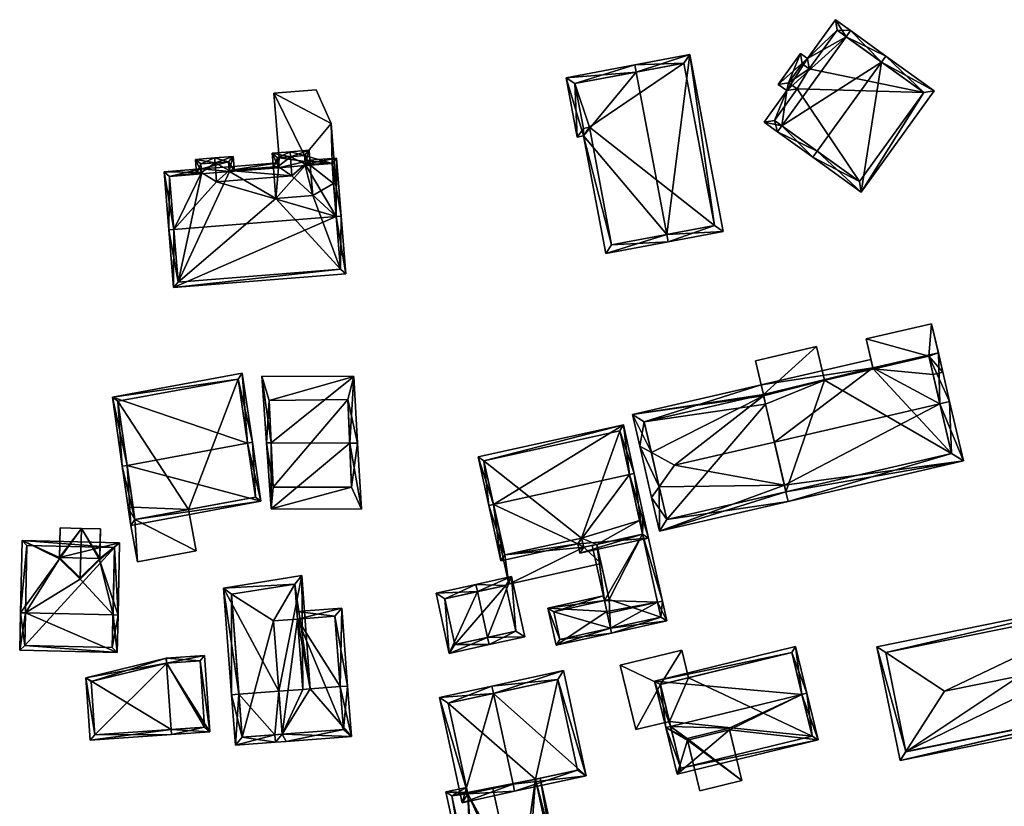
# Model space of a CAD drawing. Header units: inches. Extents: x 2685601 to 2690022, y 1235992 to 1239010.
# Tile 295 of 390: x 2689011 to 2689110, y 1237884 to 1237964. Entities that reach past the tile are written whole.
import ezdxf

# ---------------------------------------------------------------- set-up
doc = ezdxf.new("R2010")
doc.units = ezdxf.units.IN
doc.header["$MEASUREMENT"] = 0
doc.layers.add('Gebaeude Einzelhaus', color=10, linetype='Continuous')
doc.layers.add('Offenes Gebaeude', color=10, linetype='Continuous')

msp = doc.modelspace()

# ---------------------------------------------------------------- meshes
at = {"layer": 'Gebaeude Einzelhaus'}
mesh = msp.add_polyface(dxfattribs=at)
corners = [(2689094.314, 1237962.169, 475.609), (2689094.753, 1237962.778, 475.609), (2689093.218, 1237963.884, 474.825), (2689090.389, 1237959.963, 474.825), (2689087.446, 1237957.345, 474.472), (2689089.695, 1237960.463, 474.472), (2689088.315, 1237956.719, 474.915), (2689087.83, 1237953.179, 475.609), (2689086.031, 1237953.551, 474.915), (2689087.391, 1237952.57, 475.609), (2689090.958, 1237949.999, 479.401), (2689091.396, 1237950.607, 479.401), (2689097.88, 1237959.597, 479.401), (2689098.319, 1237960.205, 479.401), (2689095.831, 1237946.484, 474.472), (2689103.193, 1237956.69, 474.472), (2689093.388, 1237962.838, 475.136), (2689089.865, 1237959.416, 474.782), (2689090.559, 1237958.916, 475.136), (2689088.494, 1237957.515, 474.782), (2689087.078, 1237953.721, 475.225), (2689089.363, 1237956.889, 475.226), (2689095.661, 1237947.531, 475.088), (2689102.145, 1237956.52, 475.088), (2689102.145, 1237956.52, 465.015), (2689093.388, 1237962.838, 465.015), (2689090.559, 1237958.916, 465.015), (2689089.865, 1237959.416, 465.015), (2689088.494, 1237957.515, 465.015), (2689089.363, 1237956.889, 465.015), (2689087.078, 1237953.721, 465.015), (2689095.661, 1237947.531, 465.015)]
mesh.append_faces([[corners[k] for k in face] for face in [(0, 16, 1), (23, 12, 13), (13, 12, 0), (13, 0, 1), (15, 23, 13), (22, 23, 14), (14, 23, 15), (11, 22, 10), (7, 11, 10), (10, 22, 14), (20, 7, 9), (9, 7, 10), (8, 20, 9), (21, 20, 6), (19, 21, 6), (6, 20, 8), (4, 19, 6), (17, 19, 5), (5, 19, 4), (18, 17, 3), (16, 18, 3), (3, 17, 5), (1, 16, 2), (2, 16, 3), (12, 15, 13), (10, 14, 11), (11, 14, 12), (12, 14, 15), (7, 12, 0), (0, 12, 1), (1, 12, 13), (9, 11, 7), (7, 11, 12), (9, 10, 11), (7, 8, 9), (0, 6, 7), (7, 6, 8), (0, 3, 6), (6, 3, 4), (4, 3, 5), (0, 2, 3), (0, 1, 2)]], dxfattribs={"color": 13})
mesh.append_faces([[corners[k] for k in face] for face in [(24, 26, 25), (26, 28, 27), (30, 29, 31), (31, 29, 24), (24, 29, 26), (26, 29, 28), (23, 22, 24), (24, 22, 31), (7, 22, 11), (7, 31, 22), (7, 30, 31), (7, 20, 30), (20, 29, 30), (20, 21, 29), (21, 19, 29), (29, 19, 28), (19, 17, 28), (28, 17, 27), (17, 26, 27), (17, 18, 26), (18, 16, 26), (26, 16, 25), (16, 0, 25), (25, 0, 24), (24, 0, 23), (23, 0, 12)]], dxfattribs={"color": 41})
mesh = msp.add_polyface(dxfattribs=at)
corners = [(2689066.034, 1237958.029, 474.85), (2689067.161, 1237952.039, 474.85), (2689067.794, 1237952.158, 475.3), (2689076.199, 1237942.207, 479.781), (2689070.029, 1237940.283, 475.3), (2689073.115, 1237958.597, 479.781), (2689076.338, 1237941.469, 479.781), (2689072.976, 1237959.335, 479.781), (2689078.518, 1237960.378, 474.85), (2689081.879, 1237942.511, 474.85), (2689067.778, 1237952.913, 475.386), (2689066.91, 1237957.43, 475.374), (2689070.628, 1237941.159, 475.823), (2689068.393, 1237953.033, 475.824), (2689081.003, 1237943.11, 475.506), (2689077.919, 1237959.501, 475.507), (2689077.919, 1237959.501, 463.516), (2689066.91, 1237957.43, 463.516), (2689067.778, 1237952.913, 463.516), (2689068.393, 1237953.033, 463.516), (2689070.628, 1237941.159, 463.516), (2689081.003, 1237943.11, 463.516)]
mesh.append_faces([[corners[k] for k in face] for face in [(5, 11, 7), (15, 5, 7), (7, 11, 0), (8, 14, 15), (8, 15, 7), (9, 14, 8), (3, 14, 6), (12, 3, 6), (6, 14, 9), (4, 12, 6), (13, 12, 2), (10, 13, 2), (2, 12, 4), (11, 10, 1), (0, 11, 1), (1, 10, 2), (9, 3, 6), (9, 8, 3), (3, 8, 5), (5, 8, 7), (0, 5, 7), (3, 4, 6), (0, 2, 5), (5, 2, 3), (3, 2, 4), (0, 1, 2)]], dxfattribs={"color": 13})
mesh.append_faces([[corners[k] for k in face] for face in [(19, 21, 20), (17, 19, 18), (16, 21, 19), (16, 19, 17), (14, 21, 16), (14, 16, 15), (20, 21, 14), (3, 20, 14), (12, 20, 3), (19, 20, 13), (13, 20, 12), (18, 19, 10), (10, 19, 13), (17, 18, 11), (11, 18, 10), (16, 17, 11), (5, 16, 11), (15, 16, 5)]], dxfattribs={"color": 41})
mesh = msp.add_polyface(dxfattribs=at)
corners = [(2689042.788, 1237947.348, 469.273), (2689042.391, 1237949.378, 469.273), (2689042.556, 1237947.329, 469.273), (2689042.301, 1237953.408, 469.273), (2689039.613, 1237950.156, 469.273), (2689040.191, 1237949.201, 469.273), (2689036.531, 1237956.459, 469.273), (2689040.778, 1237956.8, 469.273), (2689037.054, 1237949.949, 469.273), (2689039.666, 1237949.554, 469.273), (2689039.693, 1237949.161, 469.273), (2689040.778, 1237956.8, 461.428), (2689042.301, 1237953.408, 461.428), (2689036.531, 1237956.459, 461.428), (2689037.054, 1237949.949, 461.428), (2689042.556, 1237947.329, 461.428), (2689042.788, 1237947.348, 461.428), (2689039.613, 1237950.156, 461.428), (2689042.391, 1237949.378, 461.428), (2689040.191, 1237949.201, 461.428), (2689039.666, 1237949.554, 461.428), (2689039.693, 1237949.161, 461.428)]
mesh.append_faces([[corners[k] for k in face] for face in [(5, 9, 10), (5, 4, 9), (4, 6, 8), (4, 3, 6), (6, 3, 7), (5, 1, 4), (4, 1, 3), (3, 1, 0), (0, 1, 2)]], dxfattribs={"color": 13})
mesh.append_faces([[corners[k] for k in face] for face in [(17, 19, 20), (20, 19, 21), (17, 18, 19), (18, 16, 15), (17, 12, 18), (18, 12, 16), (14, 13, 17), (17, 13, 12), (12, 13, 11), (3, 0, 12), (12, 0, 16), (16, 0, 15), (15, 0, 2), (13, 14, 6), (6, 14, 8), (6, 7, 13), (13, 7, 11), (7, 3, 11), (11, 3, 12)]], dxfattribs={"color": 41})
mesh = msp.add_polyface(dxfattribs=at)
corners = [(2689038.189, 1237950.041, 474.455), (2689040.071, 1237950.695, 473.57), (2689038.149, 1237950.54, 474.455), (2689039.684, 1237949.294, 473.799), (2689040.191, 1237949.201, 473.57), (2689038.343, 1237948.13, 474.455), (2689039.693, 1237949.161, 473.799), (2689036.962, 1237949.048, 473.816), (2689036.351, 1237950.395, 473.57), (2689036.471, 1237948.903, 473.57), (2689036.97, 1237948.943, 473.816), (2689036.89, 1237949.936, 473.816), (2689039.666, 1237949.554, 473.797), (2689039.613, 1237950.156, 473.799), (2689042.823, 1237944.011, 477.236), (2689026.383, 1237936.841, 473.57), (2689043.789, 1237938.24, 473.57), (2689026.414, 1237942.691, 477.236), (2689025.915, 1237942.651, 477.236), (2689043.321, 1237944.051, 477.236), (2689025.444, 1237948.518, 473.57), (2689029.207, 1237948.454, 473.798), (2689029.178, 1237948.818, 473.57), (2689030.731, 1237947.518, 474.455), (2689042.85, 1237949.916, 473.57), (2689039.657, 1237949.66, 473.57), (2689032.02, 1237948.666, 473.806), (2689036.93, 1237949.441, 473.57), (2689031.99, 1237949.044, 473.57), (2689026.841, 1237937.38, 473.885), (2689043.25, 1237938.699, 473.885), (2689025.983, 1237948.059, 473.882), (2689029.218, 1237948.319, 473.882), (2689042.391, 1237949.378, 473.881), (2689039.693, 1237949.161, 473.882), (2689032.03, 1237948.545, 473.882), (2689036.97, 1237948.943, 473.881), (2689032.529, 1237948.585, 473.57), (2689032.409, 1237950.079, 473.57), (2689032.03, 1237948.545, 473.806), (2689030.578, 1237949.43, 474.455), (2689030.538, 1237949.928, 474.455), (2689028.599, 1237949.773, 473.57), (2689028.719, 1237948.279, 473.57), (2689029.218, 1237948.319, 473.798), (2689031.95, 1237949.54, 473.806), (2689029.138, 1237949.314, 473.798), (2689040.191, 1237949.201, 469.273), (2689039.693, 1237949.161, 469.273), (2689039.666, 1237949.554, 469.273), (2689039.613, 1237950.156, 469.273), (2689037.054, 1237949.949, 469.273), (2689036.89, 1237949.936, 461.428), (2689037.054, 1237949.949, 461.428), (2689036.97, 1237948.943, 461.428), (2689036.471, 1237948.903, 461.428), (2689039.693, 1237949.161, 461.428), (2689040.438, 1237946.133, 461.428), (2689036.718, 1237945.834, 461.428), (2689040.191, 1237949.201, 461.428), (2689039.666, 1237949.554, 461.428), (2689039.613, 1237950.156, 461.428), (2689032.03, 1237948.545, 461.428), (2689031.99, 1237949.044, 461.428), (2689029.218, 1237948.319, 461.428), (2689029.178, 1237948.818, 461.428), (2689025.983, 1237948.059, 461.428), (2689026.841, 1237937.38, 461.428), (2689043.25, 1237938.699, 461.428), (2689042.556, 1237947.329, 461.428), (2689042.556, 1237947.329, 469.273), (2689042.391, 1237949.378, 469.273), (2689042.391, 1237949.378, 461.428), (2689031.95, 1237949.54, 461.428), (2689029.138, 1237949.314, 461.428)]
mesh.append_faces([[corners[k] for k in face] for face in [(43, 21, 44), (41, 46, 42), (42, 46, 43), (43, 46, 21), (41, 40, 46), (38, 45, 41), (41, 45, 40), (38, 37, 45), (45, 37, 26), (26, 37, 39), (42, 40, 41), (44, 21, 43), (43, 21, 42), (42, 21, 40), (40, 21, 23), (26, 40, 23), (26, 38, 40), (40, 38, 41), (39, 37, 26), (26, 37, 38), (26, 7, 35), (35, 7, 36), (26, 27, 7), (26, 28, 27), (19, 33, 24), (24, 33, 25), (25, 33, 3), (3, 33, 34), (19, 14, 33), (20, 31, 18), (18, 31, 17), (31, 21, 32), (20, 22, 31), (31, 22, 21), (15, 30, 16), (16, 30, 19), (19, 30, 14), (18, 29, 15), (15, 29, 30), (18, 17, 29), (26, 27, 28), (26, 7, 27), (23, 5, 26), (26, 5, 7), (3, 24, 25), (23, 14, 5), (5, 14, 3), (3, 14, 24), (24, 14, 19), (21, 17, 23), (23, 17, 14), (22, 20, 21), (21, 20, 17), (17, 20, 18), (14, 16, 19), (18, 15, 17), (17, 15, 14), (14, 15, 16), (3, 4, 6), (4, 13, 1), (1, 13, 2), (2, 13, 0), (3, 12, 4), (4, 12, 13), (9, 7, 10), (2, 11, 8), (8, 11, 9), (9, 11, 7), (2, 0, 11), (8, 0, 2), (10, 7, 9), (9, 7, 8), (8, 7, 0), (0, 7, 5), (4, 3, 6), (3, 0, 5), (4, 1, 3), (3, 1, 0), (0, 1, 2)]], dxfattribs={"color": 13})
mesh.append_faces([[corners[k] for k in face] for face in [(63, 65, 73), (73, 65, 74), (46, 22, 21), (46, 74, 22), (22, 74, 65), (46, 73, 74), (40, 45, 46), (46, 45, 73), (26, 28, 45), (45, 28, 73), (73, 28, 63), (64, 67, 66), (69, 59, 72), (68, 57, 69), (69, 57, 59), (67, 58, 68), (68, 58, 57), (63, 62, 65), (65, 62, 64), (64, 62, 67), (67, 62, 58), (58, 62, 55), (34, 6, 3), (33, 4, 34), (34, 4, 6), (33, 71, 4), (4, 71, 47), (68, 70, 30), (30, 70, 14), (14, 70, 33), (33, 70, 71), (68, 69, 70), (30, 29, 68), (68, 29, 67), (17, 31, 29), (29, 31, 67), (67, 31, 66), (44, 31, 32), (44, 66, 31), (44, 64, 66), (21, 44, 32), (21, 22, 44), (44, 22, 64), (64, 22, 65), (39, 26, 35), (39, 28, 26), (39, 62, 28), (28, 62, 63), (35, 9, 39), (39, 9, 62), (62, 9, 55), (35, 36, 9), (9, 36, 10), (7, 10, 36), (60, 53, 61), (56, 54, 60), (60, 54, 53), (53, 54, 52), (56, 58, 54), (54, 58, 55), (59, 57, 56), (56, 57, 58), (10, 54, 9), (9, 54, 55), (7, 54, 10), (11, 52, 7), (7, 52, 54), (52, 51, 53), (51, 13, 50), (52, 11, 51), (51, 11, 13), (13, 11, 0), (12, 50, 13), (12, 49, 50), (3, 49, 12), (3, 48, 49), (3, 6, 48), (4, 48, 6), (4, 47, 48)]], dxfattribs={"color": 41})
mesh = msp.add_polyface(dxfattribs=at)
corners = [(2689102.669, 1237929.918, 475.185), (2689102.941, 1237933.173, 475.185), (2689096.341, 1237931.645, 475.185), (2689103.617, 1237930.25, 475.185), (2689097.017, 1237928.723, 475.185), (2689097.042, 1237928.616, 475.185), (2689104.07, 1237928.295, 475.185), (2689103.096, 1237928.07, 475.185), (2689103.096, 1237928.07, 463.274), (2689104.07, 1237928.295, 463.274), (2689102.941, 1237933.173, 463.274), (2689096.341, 1237931.645, 463.274), (2689097.042, 1237928.616, 463.274), (2689102.669, 1237929.918, 463.274)]
mesh.append_faces([[corners[k] for k in face] for face in [(3, 0, 6), (6, 0, 7), (0, 4, 5), (0, 2, 4), (3, 1, 0), (0, 1, 2)]], dxfattribs={"color": 13})
mesh.append_faces([[corners[k] for k in face] for face in [(8, 13, 9), (9, 13, 10), (10, 13, 11), (11, 13, 12), (4, 12, 5), (4, 11, 12), (4, 2, 11), (2, 1, 11), (11, 1, 10), (3, 10, 1), (3, 9, 10), (3, 6, 9), (9, 6, 8), (8, 6, 7)]], dxfattribs={"color": 41})
mesh = msp.add_polyface(dxfattribs=at)
corners = [(2689091.329, 1237930.88, 471.464), (2689085.16, 1237929.453, 471.464), (2689085.948, 1237926.049, 471.538), (2689092.116, 1237927.476, 471.538), (2689092.116, 1237927.476, 463.274), (2689091.329, 1237930.88, 463.274), (2689085.16, 1237929.453, 463.274), (2689085.948, 1237926.049, 463.274)]
mesh.append_faces([[corners[k] for k in face] for face in [(0, 2, 3), (0, 1, 2)]], dxfattribs={"color": 13})
mesh.append_faces([[corners[k] for k in face] for face in [(4, 7, 5), (5, 7, 6), (1, 7, 2), (1, 6, 7), (1, 0, 6), (6, 0, 5), (5, 0, 4), (4, 0, 3)]], dxfattribs={"color": 41})
mesh = msp.add_polyface(dxfattribs=at)
corners = [(2689097.017, 1237928.723, 475.185), (2689085.723, 1237927.023, 474.545), (2689085.948, 1237926.049, 475.264), (2689096.817, 1237929.59, 474.545), (2689085.978, 1237925.917, 475.36), (2689087.06, 1237921.238, 478.812), (2689103.781, 1237925.108, 478.812), (2689103.617, 1237930.25, 475.185), (2689104.755, 1237925.333, 478.812), (2689088.224, 1237916.213, 475.237), (2689088.449, 1237915.239, 474.545), (2689106.144, 1237919.333, 474.545), (2689088.071, 1237916.875, 475.708), (2689102.669, 1237929.918, 475.264), (2689104.944, 1237920.081, 475.236), (2689075.449, 1237912.231, 473.905), (2689088.449, 1237915.239, 473.905), (2689088.224, 1237916.213, 474.978), (2689076.989, 1237918.908, 480.518), (2689087.06, 1237921.238, 480.518), (2689075.435, 1237916.731, 478.617), (2689074.659, 1237915.644, 477.668), (2689085.948, 1237926.049, 475.216), (2689085.723, 1237927.023, 474.142), (2689072.723, 1237924.015, 474.142), (2689074.637, 1237920.181, 478.617), (2689073.463, 1237920.816, 477.668), (2689076.198, 1237913.431, 474.978), (2689073.923, 1237923.266, 475.216), (2689088.224, 1237916.213, 463.274), (2689104.944, 1237920.081, 463.274), (2689103.096, 1237928.07, 475.185), (2689103.096, 1237928.07, 463.274), (2689102.669, 1237929.918, 475.185), (2689097.042, 1237928.616, 475.185), (2689092.116, 1237927.476, 471.538), (2689097.042, 1237928.616, 463.274), (2689092.116, 1237927.476, 463.274), (2689085.948, 1237926.049, 471.538), (2689086.173, 1237925.074, 463.274), (2689085.948, 1237926.049, 463.274), (2689102.669, 1237929.918, 463.274), (2689073.923, 1237923.266, 463.274), (2689076.198, 1237913.431, 463.274)]
mesh.append_faces([[corners[k] for k in face] for face in [(20, 27, 21), (25, 20, 26), (28, 25, 26), (26, 20, 21), (24, 28, 26), (23, 28, 24), (22, 28, 23), (16, 27, 17), (21, 27, 15), (15, 27, 16), (26, 20, 25), (25, 20, 18), (26, 21, 20), (4, 18, 19), (4, 25, 18), (22, 24, 4), (4, 24, 25), (25, 24, 26), (22, 23, 24), (15, 20, 21), (15, 12, 20), (20, 12, 18), (18, 12, 19), (15, 17, 12), (15, 16, 17), (9, 14, 10), (10, 14, 11), (11, 14, 8), (8, 14, 6), (0, 1, 3), (0, 2, 1), (8, 13, 7), (7, 13, 0), (0, 13, 2), (8, 6, 13), (12, 6, 5), (9, 11, 12), (12, 11, 6), (6, 11, 8), (9, 10, 11), (0, 6, 7), (7, 6, 8), (0, 5, 6), (0, 4, 5), (0, 2, 4), (3, 1, 0), (0, 1, 2)]], dxfattribs={"color": 13})
mesh.append_faces([[corners[k] for k in face] for face in [(39, 42, 40), (29, 43, 39), (39, 43, 42), (19, 5, 4), (19, 12, 5), (17, 27, 29), (29, 27, 43), (27, 42, 43), (25, 28, 20), (20, 28, 27), (27, 28, 42), (28, 38, 42), (42, 38, 40), (28, 22, 38), (30, 36, 32), (32, 36, 41), (39, 37, 29), (29, 37, 30), (30, 37, 36), (39, 40, 37), (22, 35, 38), (35, 36, 37), (35, 34, 36), (34, 13, 33), (22, 2, 35), (35, 2, 34), (34, 2, 13), (6, 31, 13), (13, 31, 33), (31, 30, 32), (6, 14, 31), (31, 14, 30), (17, 14, 9), (17, 30, 14), (17, 29, 30), (12, 17, 9), (2, 22, 4)]], dxfattribs={"color": 41})
mesh = msp.add_polyface(dxfattribs=at)
corners = [(2689033.851, 1237921.127, 473.602), (2689035.216, 1237915.263, 468.544), (2689034.344, 1237921.218, 473.602), (2689021.7, 1237918.881, 473.602), (2689022.06, 1237912.831, 468.544), (2689021.208, 1237918.79, 473.602), (2689033.323, 1237928.181, 468.544), (2689020.211, 1237925.758, 468.544), (2689022.481, 1237913.418, 468.965), (2689034.651, 1237915.666, 468.964), (2689032.903, 1237927.595, 468.904), (2689020.774, 1237925.353, 468.904), (2689034.651, 1237915.666, 459.036), (2689032.903, 1237927.595, 459.036), (2689020.774, 1237925.353, 459.036), (2689022.301, 1237914.676, 466.648), (2689022.301, 1237914.676, 459.036), (2689022.481, 1237913.418, 466.648), (2689027.889, 1237914.417, 466.648), (2689027.889, 1237914.417, 459.036), (2689022.481, 1237913.418, 459.036)]
mesh.append_faces([[corners[k] for k in face] for face in [(3, 8, 5), (11, 3, 5), (10, 11, 7), (7, 11, 5), (6, 10, 7), (0, 10, 2), (9, 0, 2), (2, 10, 6), (1, 8, 9), (1, 9, 2), (5, 8, 4), (4, 8, 1), (0, 7, 3), (3, 7, 5), (2, 6, 0), (0, 6, 7), (4, 3, 5), (4, 1, 3), (3, 1, 0), (0, 1, 2)]], dxfattribs={"color": 13})
mesh.append_faces([[corners[k] for k in face] for face in [(19, 13, 12), (19, 14, 13), (19, 16, 14), (19, 20, 16), (12, 18, 19), (18, 8, 17), (12, 9, 18), (18, 9, 8), (8, 15, 17), (15, 14, 16), (15, 11, 14), (8, 3, 15), (15, 3, 11), (11, 10, 14), (14, 10, 13), (10, 12, 13), (0, 9, 10), (10, 9, 12)]], dxfattribs={"color": 41})
mesh = msp.add_polyface(dxfattribs=at)
corners = [(2689036.246, 1237921.157, 472.632), (2689044.603, 1237927.868, 468.08), (2689035.319, 1237927.893, 468.08), (2689044.175, 1237921.135, 472.632), (2689044.979, 1237921.133, 472.632), (2689035.783, 1237921.158, 472.632), (2689036.241, 1237914.494, 468.08), (2689045.353, 1237914.469, 468.08), (2689036.05, 1237925.45, 469.73), (2689036.45, 1237916.7, 469.588), (2689044.35, 1237916.7, 469.602), (2689044, 1237925.55, 469.648), (2689036.05, 1237925.45, 460.104), (2689036.45, 1237916.7, 460.104), (2689044.35, 1237916.7, 460.104), (2689044, 1237925.55, 460.104)]
mesh.append_faces([[corners[k] for k in face] for face in [(1, 11, 8), (3, 11, 4), (10, 3, 4), (4, 11, 1), (7, 10, 4), (9, 10, 6), (6, 10, 7), (0, 9, 5), (8, 0, 5), (5, 9, 6), (1, 8, 2), (2, 8, 5), (3, 7, 4), (5, 6, 0), (0, 6, 3), (3, 6, 7), (0, 2, 5), (4, 1, 3), (3, 1, 0), (0, 1, 2)]], dxfattribs={"color": 13})
mesh.append_faces([[corners[k] for k in face] for face in [(13, 15, 14), (12, 15, 13), (11, 15, 12), (11, 12, 8), (3, 15, 11), (14, 15, 10), (10, 15, 3), (13, 14, 9), (9, 14, 10), (12, 13, 9), (0, 12, 9), (8, 12, 0)]], dxfattribs={"color": 41})
mesh = msp.add_polyface(dxfattribs=at)
corners = [(2689058.703, 1237914.946, 476.554), (2689059.451, 1237909.24, 472.655), (2689067.218, 1237910.955, 472.655), (2689058.215, 1237914.838, 476.554), (2689074.345, 1237911.549, 472.004), (2689067.424, 1237910.02, 472.004), (2689072.414, 1237917.972, 476.554), (2689072.903, 1237918.08, 476.554), (2689071.82, 1237922.981, 472.857), (2689057.133, 1237919.739, 472.857), (2689073.749, 1237911.929, 472.344), (2689067.804, 1237910.616, 472.344), (2689071.44, 1237922.385, 473.225), (2689057.729, 1237919.359, 473.225), (2689059.831, 1237909.836, 472.995), (2689067.598, 1237911.551, 472.995), (2689073.749, 1237911.929, 469.493), (2689073.749, 1237911.929, 462.766), (2689073.439, 1237913.335, 462.766), (2689071.44, 1237922.385, 462.766), (2689057.729, 1237919.359, 462.766), (2689059.588, 1237910.936, 469.004), (2689059.588, 1237910.936, 468.904), (2689059.831, 1237909.836, 462.766), (2689059.831, 1237909.836, 468.721), (2689059.831, 1237909.836, 468.821), (2689067.598, 1237911.551, 468.82), (2689067.598, 1237911.551, 462.766), (2689067.598, 1237911.551, 468.72), (2689067.804, 1237910.616, 468.665), (2689067.804, 1237910.616, 462.766), (2689067.804, 1237910.616, 468.565), (2689069.146, 1237910.912, 462.766), (2689069.146, 1237910.912, 468.565), (2689069.146, 1237910.912, 469.493), (2689069.146, 1237910.912, 468.665)]
mesh.append_faces([[corners[k] for k in face] for face in [(15, 11, 2), (14, 15, 2), (1, 14, 2), (0, 14, 3), (13, 0, 3), (3, 14, 1), (9, 13, 3), (12, 13, 8), (8, 13, 9), (6, 12, 7), (10, 6, 7), (7, 12, 8), (4, 10, 7), (5, 11, 10), (2, 11, 5), (5, 10, 4), (0, 9, 3), (7, 8, 6), (6, 8, 0), (0, 8, 9), (6, 4, 7), (0, 2, 6), (6, 2, 4), (4, 2, 5), (3, 1, 0), (0, 1, 2)]], dxfattribs={"color": 13})
mesh.append_faces([[corners[k] for k in face] for face in [(18, 27, 19), (19, 27, 20), (20, 27, 23), (18, 32, 27), (27, 32, 30), (18, 17, 32), (10, 34, 16), (34, 29, 35), (10, 11, 34), (34, 11, 29), (30, 32, 31), (31, 32, 33), (27, 31, 28), (27, 30, 31), (26, 11, 15), (26, 29, 11), (23, 28, 24), (23, 27, 28), (15, 25, 26), (15, 14, 25), (14, 21, 25), (22, 23, 24), (22, 20, 23), (21, 13, 22), (22, 13, 20), (14, 0, 21), (21, 0, 13), (13, 12, 20), (20, 12, 19), (16, 6, 10), (16, 12, 6), (16, 19, 12), (16, 18, 19), (16, 17, 18)]], dxfattribs={"color": 41})
mesh = msp.add_polyface(dxfattribs=at)
corners = [(2689022.481, 1237913.418, 466.648), (2689022.06, 1237912.831, 466.648), (2689022.753, 1237909.149, 466.648), (2689021.809, 1237914.585, 466.648), (2689028.66, 1237910.241, 466.648), (2689027.889, 1237914.417, 466.648), (2689022.301, 1237914.676, 466.648), (2689027.889, 1237914.417, 459.036), (2689028.66, 1237910.241, 459.036), (2689021.809, 1237914.585, 459.036), (2689022.301, 1237914.676, 459.036), (2689022.06, 1237912.831, 459.036), (2689022.753, 1237909.149, 459.036), (2689022.481, 1237913.418, 459.036)]
mesh.append_faces([[corners[k] for k in face] for face in [(3, 0, 6), (0, 4, 5), (0, 2, 4), (3, 1, 0), (0, 1, 2)]], dxfattribs={"color": 13})
mesh.append_faces([[corners[k] for k in face] for face in [(10, 13, 9), (9, 13, 11), (11, 13, 12), (12, 13, 8), (8, 13, 7), (4, 2, 8), (8, 2, 12), (2, 1, 12), (12, 1, 11), (1, 3, 11), (11, 3, 9), (9, 6, 10), (9, 3, 6), (8, 7, 4), (4, 7, 5)]], dxfattribs={"color": 41})
mesh = msp.add_polyface(dxfattribs=at)
corners = [(2689075.262, 1237905.071, 469.159), (2689076.191, 1237903.184, 468.59), (2689075.751, 1237905.179, 469.159), (2689070.503, 1237902.441, 468.729), (2689070.611, 1237901.953, 468.59), (2689070.171, 1237903.946, 469.159), (2689069.889, 1237905.226, 469.221), (2689073.749, 1237911.929, 469.493), (2689069.146, 1237910.912, 469.493), (2689068.657, 1237910.804, 469.493), (2689070.128, 1237904.139, 469.168), (2689073.331, 1237913.823, 469.585), (2689073.819, 1237913.931, 469.585), (2689075.595, 1237903.564, 468.729), (2689070.378, 1237905.334, 469.221), (2689070.503, 1237902.441, 468.719), (2689065.009, 1237900.716, 468.59), (2689064.179, 1237904.478, 469.585), (2689069.889, 1237905.226, 469.456), (2689069.781, 1237905.714, 469.585), (2689065.389, 1237901.313, 468.719), (2689064.775, 1237904.098, 469.456), (2689070.503, 1237902.441, 462.766), (2689075.595, 1237903.564, 462.766), (2689073.749, 1237911.929, 462.766), (2689069.576, 1237908.964, 468.241), (2689069.146, 1237910.912, 462.766), (2689070.378, 1237905.334, 462.766), (2689069.146, 1237910.912, 468.565), (2689069.576, 1237908.964, 468.34), (2689069.146, 1237910.912, 468.665), (2689069.889, 1237905.226, 462.766), (2689064.775, 1237904.098, 462.766), (2689065.389, 1237901.313, 462.766)]
mesh.append_faces([[corners[k] for k in face] for face in [(21, 20, 17), (19, 21, 17), (18, 21, 19), (4, 20, 15), (17, 20, 16), (16, 20, 4), (17, 18, 19), (17, 10, 18), (17, 16, 10), (10, 16, 15), (15, 16, 4), (14, 6, 8), (8, 6, 9), (2, 7, 12), (12, 7, 11), (2, 0, 7), (4, 13, 1), (1, 13, 2), (2, 13, 0), (4, 3, 13), (7, 2, 12), (11, 7, 12), (2, 7, 0), (0, 10, 5), (0, 6, 10), (6, 8, 9), (0, 7, 6), (6, 7, 8), (3, 0, 5), (4, 1, 3), (3, 1, 0), (0, 1, 2)]], dxfattribs={"color": 13})
mesh.append_faces([[corners[k] for k in face] for face in [(32, 22, 33), (31, 22, 32), (10, 6, 18), (15, 20, 22), (22, 20, 33), (20, 32, 33), (20, 21, 32), (6, 21, 18), (6, 32, 21), (6, 31, 32), (22, 27, 23), (23, 27, 24), (24, 27, 26), (22, 31, 27), (6, 14, 31), (31, 14, 27), (29, 8, 30), (25, 14, 29), (29, 14, 8), (25, 27, 14), (28, 26, 25), (25, 26, 27), (0, 24, 7), (13, 23, 0), (0, 23, 24), (15, 13, 3), (15, 23, 13), (15, 22, 23), (10, 15, 5), (5, 15, 3)]], dxfattribs={"color": 41})
mesh = msp.add_polyface(dxfattribs=at)
corners = [(2689014.871, 1237909.436, 464.648), (2689010.936, 1237903.994, 468.86), (2689011.436, 1237903.983, 468.86), (2689011.099, 1237911.291, 463.299), (2689016.969, 1237907.399, 466.163), (2689020.28, 1237903.784, 468.86), (2689018.925, 1237909.345, 464.648), (2689020.78, 1237903.773, 468.86), (2689020.943, 1237911.071, 463.299), (2689014.874, 1237909.567, 464.548), (2689018.928, 1237909.477, 464.548), (2689016.972, 1237907.53, 466.063), (2689010.851, 1237900.221, 465.573), (2689020.695, 1237900, 465.573), (2689020.431, 1237910.583, 463.679), (2689020.206, 1237900.511, 466.008), (2689011.588, 1237910.78, 463.68), (2689011.363, 1237900.71, 466.009), (2689020.206, 1237900.511, 456.931), (2689020.431, 1237910.583, 456.931), (2689011.588, 1237910.78, 456.931), (2689011.363, 1237900.71, 456.931)]
mesh.append_faces([[corners[k] for k in face] for face in [(17, 15, 13), (12, 17, 13), (2, 17, 1), (16, 2, 1), (1, 17, 12), (14, 16, 3), (3, 16, 1), (8, 14, 3), (7, 15, 5), (5, 14, 7), (13, 15, 7), (7, 14, 8), (2, 13, 5), (5, 13, 7), (1, 12, 2), (2, 12, 13), (11, 10, 9), (9, 3, 0), (8, 9, 10), (6, 8, 10), (9, 8, 3), (6, 7, 8), (4, 5, 6), (6, 5, 7), (0, 2, 4), (4, 2, 5), (1, 0, 3), (0, 1, 2)]], dxfattribs={"color": 13})
mesh.append_faces([[corners[k] for k in face] for face in [(19, 21, 20), (19, 18, 21), (15, 21, 18), (15, 17, 21), (2, 16, 17), (17, 16, 21), (21, 16, 20), (16, 14, 20), (20, 14, 19), (14, 18, 19), (14, 15, 18), (14, 5, 15)]], dxfattribs={"color": 41})
mesh = msp.add_polyface(dxfattribs=at)
corners = [(2689032.997, 1237895.781, 473.053), (2689031.436, 1237906.503, 467.457), (2689032.25, 1237895.725, 473.053), (2689037.032, 1237896.085, 473.053), (2689039.329, 1237907.765, 467.112), (2689039.444, 1237896.268, 473.053), (2689040.191, 1237896.324, 473.053), (2689036.613, 1237891.687, 469.495), (2689037.36, 1237891.743, 469.495), (2689032.634, 1237890.634, 468.882), (2689036.669, 1237890.939, 468.882), (2689038.643, 1237906.896, 467.534), (2689032.236, 1237905.871, 467.814), (2689033.325, 1237891.439, 469.495), (2689038.908, 1237903.373, 467.678), (2689038.908, 1237903.373, 459.45), (2689038.643, 1237906.896, 459.45), (2689032.236, 1237905.871, 459.45), (2689033.325, 1237891.439, 459.45), (2689037.36, 1237891.743, 459.45), (2689036.496, 1237903.191, 459.45)]
mesh.append_faces([[corners[k] for k in face] for face in [(13, 2, 0), (13, 9, 2), (13, 10, 9), (13, 7, 10), (1, 12, 2), (2, 12, 0), (4, 11, 1), (1, 11, 12), (4, 6, 11), (11, 6, 5), (7, 9, 10), (7, 0, 9), (9, 0, 2), (8, 3, 7), (7, 3, 0), (4, 5, 6), (4, 3, 5), (4, 1, 3), (3, 1, 0), (0, 1, 2)]], dxfattribs={"color": 13})
mesh.append_faces([[corners[k] for k in face] for face in [(15, 20, 16), (16, 20, 17), (17, 20, 18), (18, 20, 19), (18, 7, 13), (18, 19, 7), (7, 19, 8), (0, 12, 13), (13, 12, 18), (18, 12, 17), (12, 11, 17), (17, 11, 16), (16, 11, 15), (15, 11, 14), (14, 11, 5)]], dxfattribs={"color": 41})
mesh = msp.add_polyface(dxfattribs=at)
corners = [(2689057.079, 1237906.141, 471.5), (2689060.519, 1237907.661, 468.508), (2689056.919, 1237906.873, 471.5), (2689058.091, 1237901.518, 471.5), (2689061.853, 1237901.574, 468.508), (2689058.251, 1237900.785, 471.5), (2689052.896, 1237905.993, 468.579), (2689054.23, 1237899.905, 468.579), (2689060.96, 1237902.146, 469.116), (2689059.946, 1237906.769, 469.117), (2689053.79, 1237905.42, 469.111), (2689054.803, 1237900.798, 469.112), (2689060.96, 1237902.146, 462.766), (2689054.803, 1237900.798, 462.766), (2689059.946, 1237906.769, 462.766), (2689053.79, 1237905.42, 462.766)]
mesh.append_faces([[corners[k] for k in face] for face in [(5, 11, 3), (3, 8, 5), (10, 11, 7), (7, 11, 5), (6, 10, 7), (0, 10, 2), (9, 0, 2), (2, 10, 6), (8, 9, 1), (1, 9, 2), (5, 8, 4), (4, 8, 1), (0, 7, 3), (3, 7, 5), (0, 6, 7), (0, 2, 6), (4, 3, 5), (4, 1, 3), (3, 1, 0), (0, 1, 2)]], dxfattribs={"color": 13})
mesh.append_faces([[corners[k] for k in face] for face in [(12, 13, 14), (14, 13, 15), (11, 10, 13), (13, 10, 15), (10, 14, 15), (0, 9, 10), (10, 9, 14), (9, 8, 14), (14, 8, 12), (8, 11, 12), (12, 11, 13), (8, 3, 11)]], dxfattribs={"color": 41})
mesh = msp.add_polyface(dxfattribs=at)
corners = [(2689124.889, 1237894.975, 477.648), (2689123.44, 1237905.864, 477.336), (2689122.849, 1237904.978, 477.651), (2689125.776, 1237894.371, 477.336), (2689118.901, 1237899.056, 479.754), (2689099.751, 1237889.08, 477.336), (2689100.332, 1237889.984, 477.648), (2689104.251, 1237896.078, 479.754), (2689097.414, 1237900.573, 477.336), (2689098.303, 1237899.989, 477.65), (2689124.893, 1237894.956, 477.64), (2689122.855, 1237904.979, 477.648), (2689098.299, 1237899.988, 477.649), (2689100.336, 1237889.965, 477.641), (2689124.893, 1237894.956, 466.284), (2689122.855, 1237904.979, 466.284), (2689098.299, 1237899.988, 466.284), (2689100.336, 1237889.965, 466.284)]
mesh.append_faces([[corners[k] for k in face] for face in [(6, 13, 5), (5, 13, 10), (12, 6, 8), (9, 12, 8), (8, 6, 5), (2, 9, 1), (11, 2, 1), (0, 11, 1), (1, 9, 8), (10, 0, 3), (5, 10, 3), (3, 0, 1), (9, 6, 7), (9, 8, 6), (6, 8, 5), (2, 7, 4), (1, 9, 2), (2, 9, 7), (1, 8, 9), (6, 4, 7), (5, 0, 6), (6, 0, 4), (5, 3, 0), (0, 2, 4), (3, 1, 0), (0, 1, 2)]], dxfattribs={"color": 13})
mesh.append_faces([[corners[k] for k in face] for face in [(15, 17, 16), (14, 17, 15), (10, 17, 14), (10, 13, 17), (6, 17, 13), (6, 16, 17), (6, 12, 16), (2, 16, 9), (9, 16, 12), (2, 15, 16), (2, 11, 15), (0, 15, 11), (0, 14, 15), (0, 10, 14)]], dxfattribs={"color": 41})
mesh = msp.add_polyface(dxfattribs=at)
corners = [(2689043.368, 1237904.461, 467.112), (2689038.852, 1237904.121, 467.112), (2689038.908, 1237903.373, 467.678), (2689040.191, 1237896.324, 473.053), (2689039.444, 1237896.268, 473.053), (2689043.212, 1237896.552, 473.053), (2689043.959, 1237896.608, 473.053), (2689044.344, 1237891.518, 468.882), (2689037.36, 1237891.743, 469.495), (2689037.746, 1237891.02, 468.882), (2689037.032, 1237896.085, 473.053), (2689036.669, 1237890.939, 468.882), (2689036.613, 1237891.687, 469.495), (2689042.676, 1237903.658, 467.677), (2689043.54, 1237892.209, 469.494), (2689043.54, 1237892.209, 459.45), (2689042.676, 1237903.658, 459.45), (2689038.908, 1237903.373, 459.45), (2689037.36, 1237891.743, 459.45), (2689036.496, 1237903.191, 459.45)]
mesh.append_faces([[corners[k] for k in face] for face in [(9, 14, 7), (7, 14, 6), (6, 14, 5), (9, 8, 14), (9, 11, 8), (8, 11, 12), (0, 13, 1), (1, 13, 2), (0, 6, 13), (13, 6, 5), (9, 8, 11), (11, 8, 12), (8, 4, 10), (8, 3, 4), (9, 7, 8), (8, 7, 3), (3, 7, 5), (5, 7, 6), (0, 5, 6), (0, 2, 5), (5, 2, 3), (3, 2, 4), (0, 1, 2)]], dxfattribs={"color": 13})
mesh.append_faces([[corners[k] for k in face] for face in [(15, 17, 16), (15, 18, 17), (17, 18, 19), (15, 14, 18), (18, 14, 8), (2, 13, 17), (17, 13, 16), (13, 15, 16), (5, 14, 13), (13, 14, 15)]], dxfattribs={"color": 41})
mesh = msp.add_polyface(dxfattribs=at)
corners = [(2689089.844, 1237895.763, 477.852), (2689091.478, 1237891.176, 473.444), (2689090.33, 1237895.881, 477.852), (2689082.539, 1237892.172, 476.253), (2689077.248, 1237887.705, 473.444), (2689082.493, 1237892.36, 476.429), (2689076.585, 1237892.527, 477.852), (2689078.244, 1237891.323, 476.429), (2689076.1, 1237892.409, 477.852), (2689078.29, 1237891.136, 476.253), (2689089.183, 1237900.584, 473.444), (2689074.953, 1237897.111, 473.444), (2689077.615, 1237888.309, 473.899), (2689075.556, 1237896.744, 473.899), (2689090.874, 1237891.544, 473.9), (2689088.815, 1237899.98, 473.899), (2689090.874, 1237891.544, 464.066), (2689088.815, 1237899.98, 464.066), (2689078.388, 1237897.435, 470.304), (2689078.388, 1237897.435, 464.066), (2689075.556, 1237896.744, 470.304), (2689076.463, 1237893.029, 470.304), (2689077.615, 1237888.309, 464.066), (2689076.463, 1237893.029, 464.066), (2689075.556, 1237896.744, 464.066)]
mesh.append_faces([[corners[k] for k in face] for face in [(15, 13, 11), (10, 15, 11), (0, 15, 2), (14, 0, 2), (2, 15, 10), (1, 12, 14), (1, 14, 2), (4, 12, 1), (6, 12, 8), (13, 6, 8), (11, 13, 8), (8, 12, 4), (0, 11, 6), (6, 11, 8), (2, 10, 0), (0, 10, 11), (4, 3, 9), (7, 8, 9), (9, 8, 4), (5, 6, 7), (7, 6, 8), (3, 0, 5), (5, 0, 6), (1, 3, 4), (3, 1, 0), (0, 1, 2)]], dxfattribs={"color": 13})
mesh.append_faces([[corners[k] for k in face] for face in [(16, 19, 17), (16, 23, 19), (19, 23, 24), (16, 22, 23), (14, 12, 16), (16, 12, 22), (22, 21, 23), (21, 13, 20), (21, 6, 13), (22, 12, 21), (21, 12, 6), (13, 18, 20), (18, 17, 19), (13, 15, 18), (18, 15, 17), (15, 16, 17), (0, 14, 15), (15, 14, 16)]], dxfattribs={"color": 41})
mesh = msp.add_polyface(dxfattribs=at)
corners = [(2689026.131, 1237892.223, 466.732), (2689026.166, 1237891.724, 466.732), (2689030.06, 1237891.996, 464.205), (2689025.663, 1237898.919, 466.732), (2689029.523, 1237899.698, 464.205), (2689025.628, 1237899.425, 466.732), (2689017.535, 1237897.439, 463.825), (2689017.975, 1237891.151, 463.825), (2689029.059, 1237899.164, 464.529), (2689018.064, 1237897.054, 464.002), (2689025.705, 1237898.929, 466.705), (2689018.439, 1237891.685, 464.002), (2689029.526, 1237892.46, 464.529), (2689018.439, 1237891.685, 458.659), (2689029.526, 1237892.46, 458.659), (2689029.059, 1237899.164, 458.659), (2689025.705, 1237898.929, 458.659), (2689018.064, 1237897.054, 458.659)]
mesh.append_faces([[corners[k] for k in face] for face in [(12, 8, 2), (1, 11, 0), (0, 12, 1), (1, 12, 2), (7, 11, 1), (9, 11, 6), (6, 11, 7), (3, 9, 5), (10, 3, 5), (8, 10, 5), (5, 9, 6), (2, 8, 4), (4, 8, 5), (0, 7, 1), (5, 6, 3), (3, 6, 0), (0, 6, 7), (3, 4, 5), (0, 2, 3), (3, 2, 4), (0, 1, 2)]], dxfattribs={"color": 13})
mesh.append_faces([[corners[k] for k in face] for face in [(14, 16, 15), (14, 13, 16), (16, 13, 17), (11, 9, 13), (13, 9, 17), (3, 16, 9), (9, 16, 17), (3, 10, 16), (10, 8, 16), (16, 8, 15), (8, 12, 15), (15, 12, 14), (12, 0, 14), (14, 0, 13), (13, 0, 11)]], dxfattribs={"color": 41})
mesh = msp.add_polyface(dxfattribs=at)
corners = [(2689075.556, 1237896.744, 470.304), (2689071.481, 1237898.715, 470.304), (2689073.071, 1237892.201, 470.304), (2689077.705, 1237900.234, 470.304), (2689076.463, 1237893.029, 470.304), (2689078.388, 1237897.435, 470.304), (2689076.463, 1237893.029, 464.066), (2689073.071, 1237892.201, 464.066), (2689077.705, 1237900.234, 464.066), (2689078.388, 1237897.435, 464.066), (2689071.481, 1237898.715, 464.066), (2689075.556, 1237896.744, 464.066)]
mesh.append_faces([[corners[k] for k in face] for face in [(3, 0, 5), (0, 2, 4), (3, 1, 0), (0, 1, 2)]], dxfattribs={"color": 13})
mesh.append_faces([[corners[k] for k in face] for face in [(9, 11, 8), (8, 11, 10), (10, 11, 7), (7, 11, 6), (2, 1, 7), (7, 1, 10), (1, 3, 10), (10, 3, 8), (8, 5, 9), (8, 3, 5), (4, 2, 6), (6, 2, 7)]], dxfattribs={"color": 41})
mesh = msp.add_polyface(dxfattribs=at)
corners = [(2689058.689, 1237895.863, 476.181), (2689068.064, 1237887.544, 469.782), (2689065.76, 1237898.165, 469.782), (2689060.675, 1237886.708, 476.181), (2689060.834, 1237885.975, 476.181), (2689058.53, 1237896.596, 476.181), (2689053.231, 1237895.446, 472.199), (2689055.536, 1237884.826, 472.199), (2689065.186, 1237897.273, 470.431), (2689054.124, 1237894.873, 472.751), (2689056.11, 1237885.719, 472.75), (2689067.171, 1237888.118, 470.432), (2689062.934, 1237887.198, 470.426), (2689067.171, 1237888.118, 461.283), (2689058.642, 1237886.268, 472.342), (2689056.11, 1237885.719, 471.169), (2689062.934, 1237887.198, 461.283), (2689065.186, 1237897.273, 461.283), (2689054.124, 1237894.873, 461.283), (2689056.078, 1237885.869, 471.169), (2689056.078, 1237885.869, 461.283), (2689056.11, 1237885.719, 461.283)]
mesh.append_faces([[corners[k] for k in face] for face in [(11, 8, 1), (4, 10, 3), (3, 11, 4), (4, 11, 1), (7, 10, 4), (9, 10, 6), (6, 10, 7), (0, 9, 5), (8, 0, 5), (5, 9, 6), (1, 8, 2), (2, 8, 5), (0, 7, 3), (3, 7, 4), (5, 6, 0), (0, 6, 7), (0, 2, 5), (4, 1, 3), (3, 1, 0), (0, 1, 2)]], dxfattribs={"color": 13})
mesh.append_faces([[corners[k] for k in face] for face in [(16, 17, 13), (16, 18, 17), (16, 20, 18), (16, 21, 20), (10, 19, 15), (19, 18, 20), (10, 9, 19), (19, 9, 18), (0, 8, 9), (9, 8, 18), (18, 8, 17), (8, 13, 17), (8, 11, 13), (13, 12, 16), (14, 10, 15), (12, 3, 14), (14, 3, 10), (13, 11, 12), (12, 11, 3)]], dxfattribs={"color": 41})
mesh = msp.add_polyface(dxfattribs=at)
corners = [(2689061.145, 1237874.727, 472.342), (2689056.646, 1237873.239, 470.208), (2689061.251, 1237874.239, 472.342), (2689056.11, 1237885.719, 471.169), (2689053.898, 1237885.908, 470.208), (2689058.642, 1237886.268, 472.342), (2689056.078, 1237885.869, 471.169), (2689055.972, 1237886.357, 471.169), (2689062.934, 1237887.198, 470.426), (2689066.033, 1237875.275, 470.208), (2689063.423, 1237887.304, 470.208), (2689054.493, 1237885.525, 470.435), (2689057.029, 1237873.834, 470.435), (2689065.438, 1237875.658, 470.426), (2689065.438, 1237875.658, 469.538), (2689065.438, 1237875.658, 461.283), (2689062.934, 1237887.198, 461.283), (2689056.078, 1237885.869, 461.283), (2689054.493, 1237885.525, 461.283), (2689057.029, 1237873.834, 461.283), (2689062.043, 1237874.922, 469.663), (2689063.649, 1237875.27, 470.208), (2689062.043, 1237874.922, 461.283), (2689056.11, 1237885.719, 461.283)]
mesh.append_faces([[corners[k] for k in face] for face in [(2, 13, 9), (9, 13, 10), (10, 13, 8), (2, 0, 13), (1, 12, 2), (2, 12, 0), (4, 11, 1), (1, 11, 12), (4, 7, 11), (11, 7, 6), (0, 8, 5), (2, 9, 0), (0, 9, 8), (8, 9, 10), (4, 6, 7), (4, 3, 6), (3, 0, 5), (4, 1, 3), (3, 1, 0), (0, 1, 2)]], dxfattribs={"color": 13})
mesh.append_faces([[corners[k] for k in face] for face in [(23, 18, 17), (23, 19, 18), (16, 22, 23), (23, 22, 19), (16, 15, 22), (13, 21, 14), (20, 19, 22), (20, 12, 19), (13, 0, 21), (21, 0, 20), (20, 0, 12), (12, 11, 19), (19, 11, 18), (18, 11, 17), (17, 11, 6), (14, 8, 13), (14, 16, 8), (14, 15, 16)]], dxfattribs={"color": 41})
at = {"layer": 'Offenes Gebaeude'}
mesh = msp.add_polyface(dxfattribs=at)
corners = [(2689018.925, 1237909.345, 464.648), (2689018.995, 1237912.475, 464.648), (2689017.083, 1237912.518, 466.163), (2689016.969, 1237907.399, 466.163), (2689014.941, 1237912.565, 464.648), (2689014.871, 1237909.436, 464.648), (2689017.083, 1237912.518, 466.063), (2689018.995, 1237912.475, 464.548), (2689014.941, 1237912.565, 464.548), (2689014.874, 1237909.567, 464.548), (2689018.928, 1237909.477, 464.548), (2689016.972, 1237907.53, 466.063)]
mesh.append_faces([[corners[k] for k in face] for face in [(2, 5, 3), (2, 4, 5), (0, 2, 3), (0, 1, 2)]], dxfattribs={"color": 13})
mesh.append_faces([[corners[k] for k in face] for face in [(9, 6, 11), (9, 8, 6), (10, 6, 7), (10, 11, 6), (7, 1, 10), (10, 1, 0), (8, 9, 4), (4, 9, 5), (2, 6, 4), (4, 6, 8), (2, 1, 6), (6, 1, 7)]], dxfattribs={"color": 41})
mesh = msp.add_polyface(dxfattribs=at)
corners = [(2689059.378, 1237910.89, 469.004), (2689059.831, 1237909.836, 468.821), (2689059.588, 1237910.936, 469.004), (2689060.258, 1237906.906, 468.34), (2689067.804, 1237910.616, 468.665), (2689067.598, 1237911.551, 468.82), (2689069.576, 1237908.964, 468.34), (2689069.146, 1237910.912, 468.665), (2689069.576, 1237908.964, 468.241), (2689060.258, 1237906.906, 468.24), (2689059.378, 1237910.89, 468.904), (2689059.588, 1237910.936, 468.904), (2689059.831, 1237909.836, 468.721), (2689067.804, 1237910.616, 468.565), (2689067.598, 1237911.551, 468.72), (2689069.146, 1237910.912, 468.565)]
mesh.append_faces([[corners[k] for k in face] for face in [(4, 6, 7), (4, 3, 6), (5, 1, 4), (4, 1, 3), (3, 1, 0), (0, 1, 2)]], dxfattribs={"color": 13})
mesh.append_faces([[corners[k] for k in face] for face in [(8, 13, 15), (13, 12, 14), (12, 10, 11), (8, 9, 13), (13, 9, 12), (12, 9, 10), (3, 10, 9), (3, 0, 10), (10, 2, 11), (10, 0, 2), (8, 3, 9), (8, 6, 3)]], dxfattribs={"color": 41})
mesh = msp.add_polyface(dxfattribs=at)
corners = [(2689083.781, 1237887.078, 474.296), (2689078.244, 1237891.323, 476.429), (2689079.533, 1237886.041, 474.296), (2689082.493, 1237892.36, 476.429), (2689083.781, 1237887.078, 474.196), (2689079.533, 1237886.041, 474.196), (2689082.539, 1237892.172, 476.253), (2689078.29, 1237891.136, 476.253)]
mesh.append_faces([[corners[k] for k in face] for face in [(3, 1, 0), (0, 1, 2)]], dxfattribs={"color": 13})
mesh.append_faces([[corners[k] for k in face] for face in [(7, 4, 5), (7, 6, 4), (5, 2, 7), (7, 2, 1), (4, 6, 0), (0, 6, 3), (0, 2, 4), (4, 2, 5)]], dxfattribs={"color": 41})

doc.saveas('drawing.dxf')
